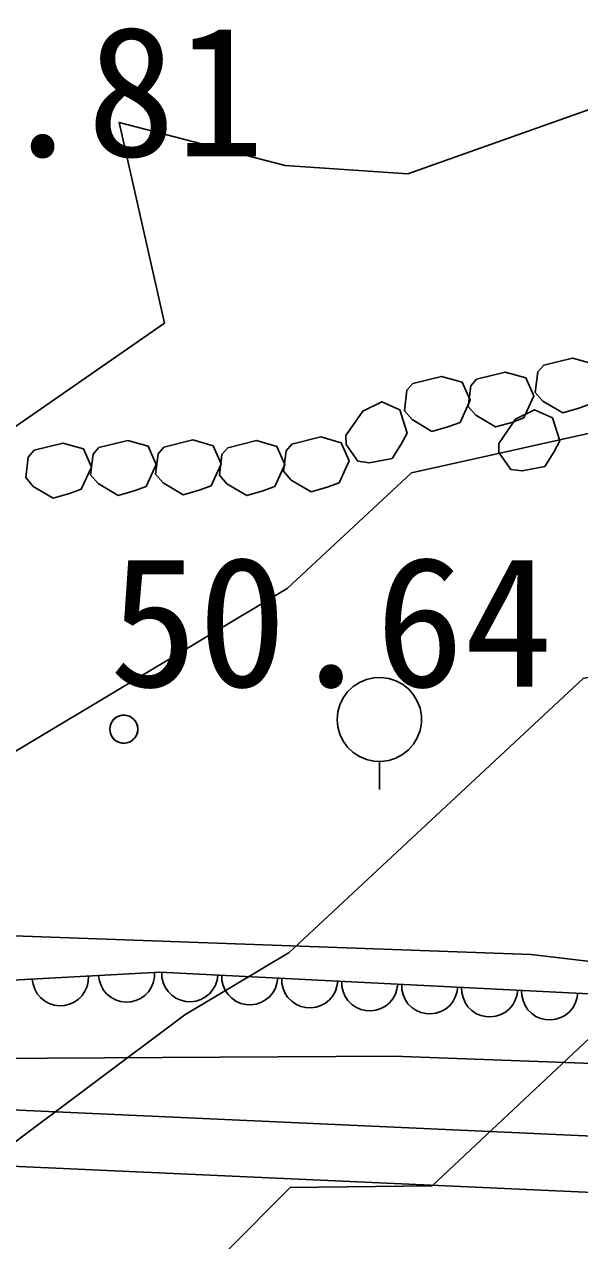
# Model space of a CAD drawing. Extents: x 42655 to 43811, y -141820 to -141156.
# Drawn here: x 43655.12 to 43660.06, y -141345.21 to -141334.37 of the extents above; entities that cross this region are included whole.
import ezdxf

# ---------------------------------------------------------------- set-up
doc = ezdxf.new("R2010")
doc.units = 0
for name, color, linetype in [('ZE_HICN', 7, 'Continuous'), ('ZE_LWCN', 7, 'Continuous'), ('地形', 7, 'Continuous'), ('現況道路ﾊｯﾁ', 7, 'Continuous')]:
    doc.layers.add(name, color=color, linetype=linetype)

msp = doc.modelspace()

# ---------------------------------------------------------------- linework, layer by layer
at = {"layer": 'ZE_HICN'}
msp.add_lwpolyline([(43647.285, -141339.623), (43649.103, -141339.271), (43652.374, -141339.803), (43656.367, -141337.033), (43655.963, -141335.246), (43657.442, -141335.63), (43658.533, -141335.702), (43662.524, -141334.288)], dxfattribs=at)
at = {"layer": 'ZE_LWCN'}
for points in [[(43647.694, -141343.237), (43651.754, -141342.452), (43652.387, -141342.555), (43653.642, -141341.684), (43657.46, -141339.396), (43658.564, -141338.366), (43662.539, -141337.481), (43666.035, -141336.987), (43667.38, -141336.686), (43667.624, -141336.715), (43667.877, -141336.672), (43672.706, -141335.464)], [(43670.156, -141340.015), (43667.636, -141339.291), (43665.818, -141339.189), (43662.55, -141339.651), (43660.092, -141340.198), (43657.476, -141342.639), (43656.548, -141343.195), (43652.405, -141346.296), (43650.235, -141346.757), (43647.315, -141345.805)], [(43672.041, -141343.121), (43667.648, -141341.858), (43663.811, -141341.644), (43662.56, -141341.821), (43661.619, -141342.03), (43660.391, -141343.177), (43658.75, -141344.716), (43657.486, -141344.731), (43652.867, -141349.375), (43653.488, -141350.658), (43656.108, -141355.523), (43657.543, -141356.746), (43661.312, -141357.098), (43662.633, -141357.221), (43664.475, -141357.711), (43667.733, -141359.712), (43669.028, -141360.057)]]:
    msp.add_lwpolyline(points, dxfattribs=at)
at = {"layer": '地形'}
for p, q in [((43658.279, -141340.938), (43658.279, -141341.188)), ((43668.202, -141344.641), (43620.553, -141342.474)), ((43667.999, -141345.132), (43620.553, -141342.974))]:
    msp.add_line(p, q, dxfattribs=at)
for points in [[(43660.252, -141337.557), (43660.181, -141337.395), (43659.998, -141337.345), (43659.742, -141337.407), (43659.69, -141337.467), (43659.667, -141337.65), (43659.735, -141337.728), (43659.912, -141337.833), (43660.055, -141337.792), (43660.162, -141337.753), (43660.252, -141337.557)], [(43659.086, -141337.72), (43659.015, -141337.559), (43658.832, -141337.508), (43658.577, -141337.571), (43658.524, -141337.631), (43658.502, -141337.814), (43658.57, -141337.892), (43658.746, -141337.997), (43658.89, -141337.956), (43658.997, -141337.917), (43659.086, -141337.72)], [(43659.654, -141337.681), (43659.583, -141337.52), (43659.4, -141337.469), (43659.144, -141337.532), (43659.092, -141337.592), (43659.07, -141337.775), (43659.138, -141337.853), (43659.314, -141337.958), (43659.458, -141337.917), (43659.564, -141337.878), (43659.654, -141337.681)], [(43658.462, -141337.805), (43658.301, -141337.733), (43658.131, -141337.817), (43657.982, -141338.034), (43657.983, -141338.113), (43658.089, -141338.264), (43658.191, -141338.277), (43658.393, -141338.238), (43658.472, -141338.112), (43658.526, -141338.012), (43658.462, -141337.805)], [(43659.821, -141337.877), (43659.661, -141337.804), (43659.49, -141337.888), (43659.342, -141338.105), (43659.343, -141338.185), (43659.448, -141338.336), (43659.551, -141338.349), (43659.752, -141338.31), (43659.832, -141338.183), (43659.885, -141338.083), (43659.821, -141337.877)], [(43611.781, -141345.207), (43621.483, -141345.458), (43626.083, -141345.458), (43631.017, -141345.625), (43633.945, -141345.29), (43638.545, -141344.705), (43647.107, -141343.483), (43653.133, -141342.421), (43659.63, -141342.657), (43666.601, -141343.483), (43672.39, -141343.247), (43676.17, -141342.42), (43680.305, -141341.004), (43685.503, -141338.052), (43685.824, -141337.954)], [(43655.716, -141338.316), (43655.645, -141338.154), (43655.462, -141338.103), (43655.206, -141338.166), (43655.154, -141338.226), (43655.132, -141338.409), (43655.199, -141338.487), (43655.376, -141338.592), (43655.52, -141338.551), (43655.626, -141338.512), (43655.716, -141338.316)], [(43656.293, -141338.291), (43656.222, -141338.13), (43656.039, -141338.079), (43655.783, -141338.142), (43655.731, -141338.201), (43655.709, -141338.384), (43655.776, -141338.463), (43655.953, -141338.568), (43656.097, -141338.527), (43656.203, -141338.488), (43656.293, -141338.291)], [(43656.872, -141338.286), (43656.801, -141338.125), (43656.618, -141338.074), (43656.362, -141338.137), (43656.31, -141338.196), (43656.288, -141338.379), (43656.356, -141338.457), (43656.532, -141338.563), (43656.676, -141338.521), (43656.782, -141338.483), (43656.872, -141338.286)], [(43657.439, -141338.293), (43657.368, -141338.131), (43657.185, -141338.08), (43656.93, -141338.143), (43656.877, -141338.203), (43656.855, -141338.386), (43656.923, -141338.464), (43657.099, -141338.569), (43657.243, -141338.528), (43657.349, -141338.489), (43657.439, -141338.293)], [(43658.011, -141338.26), (43657.94, -141338.098), (43657.757, -141338.047), (43657.501, -141338.11), (43657.449, -141338.17), (43657.427, -141338.353), (43657.495, -141338.431), (43657.671, -141338.536), (43657.815, -141338.495), (43657.921, -141338.456), (43658.011, -141338.26)], [(43664.514, -141343.665), (43661.548, -141343.679), (43658.406, -141343.562), (43653.262, -141343.593), (43652.5, -141342.05), (43652.689, -141338.405)], [(43653.374, -141342.976), (43656.324, -141342.815), (43662.732, -141343.138), (43663.56, -141342.88), (43663.208, -141342.277), (43664.09, -141341.485), (43663.607, -141340.144)], [(43657.904, -141340.563), (43657.91, -141340.63), (43657.928, -141340.695), (43657.958, -141340.756), (43657.997, -141340.81), (43658.046, -141340.857), (43658.102, -141340.894), (43658.164, -141340.92), (43658.229, -141340.935), (43658.296, -141340.938), (43658.363, -141340.929), (43658.427, -141340.908), (43658.486, -141340.876), (43658.539, -141340.834), (43658.583, -141340.784), (43658.617, -141340.726), (43658.641, -141340.663), (43658.653, -141340.597), (43658.653, -141340.53), (43658.641, -141340.464), (43658.617, -141340.401), (43658.583, -141340.343), (43658.539, -141340.292), (43658.486, -141340.25), (43658.427, -141340.218), (43658.363, -141340.198), (43658.296, -141340.189), (43658.229, -141340.192), (43658.164, -141340.207), (43658.102, -141340.233), (43658.046, -141340.27), (43657.997, -141340.317), (43657.958, -141340.371), (43657.928, -141340.432), (43657.91, -141340.496), (43657.904, -141340.563)], [(43656.13, -141340.65), (43656.127, -141340.627), (43656.121, -141340.605), (43656.111, -141340.584), (43656.097, -141340.566), (43656.08, -141340.55), (43656.06, -141340.538), (43656.039, -141340.53), (43656.016, -141340.525), (43655.993, -141340.525), (43655.97, -141340.53), (43655.949, -141340.538), (43655.929, -141340.55), (43655.912, -141340.566), (43655.898, -141340.584), (43655.888, -141340.605), (43655.882, -141340.627), (43655.88, -141340.65)], [(43656.13, -141340.65), (43656.127, -141340.627), (43656.121, -141340.605), (43656.111, -141340.584), (43656.097, -141340.566), (43656.08, -141340.55), (43656.06, -141340.538), (43656.039, -141340.53), (43656.016, -141340.525), (43655.993, -141340.525), (43655.97, -141340.53), (43655.949, -141340.538), (43655.929, -141340.55), (43655.912, -141340.566), (43655.898, -141340.584), (43655.888, -141340.605), (43655.882, -141340.627), (43655.88, -141340.65)], [(43655.88, -141340.65), (43655.882, -141340.672), (43655.888, -141340.694), (43655.897, -141340.714), (43655.91, -141340.732), (43655.927, -141340.748), (43655.945, -141340.76), (43655.966, -141340.769), (43655.988, -141340.774), (43656.01, -141340.775), (43656.032, -141340.772), (43656.054, -141340.765), (43656.073, -141340.754), (43656.091, -141340.74), (43656.106, -141340.723), (43656.117, -141340.704), (43656.125, -141340.683), (43656.129, -141340.661), (43656.129, -141340.639), (43656.125, -141340.617), (43656.117, -141340.596), (43656.106, -141340.576), (43656.091, -141340.56), (43656.073, -141340.546), (43656.054, -141340.535), (43656.032, -141340.528), (43656.01, -141340.525), (43655.988, -141340.526), (43655.966, -141340.531), (43655.945, -141340.54), (43655.927, -141340.552), (43655.91, -141340.568), (43655.897, -141340.586), (43655.888, -141340.606), (43655.882, -141340.628), (43655.88, -141340.65)], [(43655.88, -141340.65), (43655.882, -141340.673), (43655.888, -141340.695), (43655.898, -141340.716), (43655.912, -141340.734), (43655.929, -141340.75), (43655.949, -141340.762), (43655.97, -141340.77), (43655.993, -141340.774), (43656.016, -141340.774), (43656.039, -141340.77), (43656.06, -141340.762), (43656.08, -141340.75), (43656.097, -141340.734), (43656.111, -141340.716), (43656.121, -141340.695), (43656.127, -141340.673), (43656.13, -141340.65)], [(43655.88, -141340.65), (43655.882, -141340.673), (43655.888, -141340.695), (43655.898, -141340.716), (43655.912, -141340.734), (43655.929, -141340.75), (43655.949, -141340.762), (43655.97, -141340.77), (43655.993, -141340.774), (43656.016, -141340.774), (43656.039, -141340.77), (43656.06, -141340.762), (43656.08, -141340.75), (43656.097, -141340.734), (43656.111, -141340.716), (43656.121, -141340.695), (43656.127, -141340.673), (43656.13, -141340.65)], [(43655.19, -141342.877), (43655.197, -141342.922), (43655.212, -141342.966), (43655.234, -141343.006), (43655.264, -141343.041), (43655.3, -141343.071), (43655.34, -141343.093), (43655.384, -141343.107), (43655.43, -141343.113), (43655.476, -141343.11), (43655.521, -141343.099), (43655.563, -141343.08), (43655.601, -141343.054), (43655.633, -141343.021), (43655.659, -141342.983), (43655.677, -141342.941), (43655.687, -141342.896), (43655.689, -141342.849)], [(43655.78, -141342.844), (43655.787, -141342.89), (43655.802, -141342.934), (43655.824, -141342.974), (43655.854, -141343.009), (43655.89, -141343.038), (43655.93, -141343.06), (43655.974, -141343.075), (43656.02, -141343.081), (43656.066, -141343.078), (43656.111, -141343.067), (43656.153, -141343.048), (43656.191, -141343.022), (43656.223, -141342.989), (43656.249, -141342.951), (43656.267, -141342.908), (43656.277, -141342.863), (43656.279, -141342.817)], [(43656.342, -141342.816), (43656.344, -141342.862), (43656.354, -141342.907), (43656.373, -141342.949), (43656.398, -141342.987), (43656.431, -141343.02), (43656.469, -141343.046), (43656.511, -141343.065), (43656.556, -141343.076), (43656.602, -141343.078), (43656.648, -141343.072), (43656.691, -141343.057), (43656.732, -141343.035), (43656.767, -141343.006), (43656.797, -141342.97), (43656.82, -141342.93), (43656.835, -141342.886), (43656.841, -141342.841)], [(43656.876, -141342.842), (43656.878, -141342.889), (43656.888, -141342.934), (43656.906, -141342.976), (43656.932, -141343.014), (43656.965, -141343.047), (43657.003, -141343.073), (43657.045, -141343.092), (43657.09, -141343.103), (43657.136, -141343.105), (43657.182, -141343.099), (43657.225, -141343.084), (43657.266, -141343.062), (43657.301, -141343.033), (43657.331, -141342.997), (43657.354, -141342.957), (43657.368, -141342.913), (43657.375, -141342.868)], [(43657.41, -141342.869), (43657.412, -141342.916), (43657.422, -141342.96), (43657.44, -141343.003), (43657.466, -141343.041), (43657.499, -141343.074), (43657.537, -141343.1), (43657.579, -141343.119), (43657.624, -141343.129), (43657.67, -141343.132), (43657.716, -141343.126), (43657.759, -141343.111), (43657.8, -141343.089), (43657.835, -141343.06), (43657.865, -141343.024), (43657.888, -141342.984), (43657.902, -141342.94), (43657.909, -141342.895)], [(43657.944, -141342.896), (43657.946, -141342.942), (43657.956, -141342.987), (43657.974, -141343.03), (43658, -141343.068), (43658.033, -141343.101), (43658.071, -141343.127), (43658.113, -141343.146), (43658.158, -141343.156), (43658.204, -141343.159), (43658.249, -141343.153), (43658.293, -141343.138), (43658.334, -141343.116), (43658.369, -141343.086), (43658.399, -141343.051), (43658.422, -141343.011), (43658.436, -141342.967), (43658.443, -141342.922)], [(43658.478, -141342.923), (43658.479, -141342.969), (43658.49, -141343.014), (43658.508, -141343.057), (43658.534, -141343.095), (43658.567, -141343.128), (43658.605, -141343.154), (43658.647, -141343.173), (43658.692, -141343.183), (43658.738, -141343.186), (43658.783, -141343.18), (43658.827, -141343.165), (43658.868, -141343.143), (43658.903, -141343.113), (43658.933, -141343.078), (43658.955, -141343.038), (43658.97, -141342.994), (43658.977, -141342.949)], [(43659.011, -141342.95), (43659.013, -141342.996), (43659.024, -141343.041), (43659.042, -141343.084), (43659.068, -141343.122), (43659.101, -141343.155), (43659.139, -141343.181), (43659.181, -141343.2), (43659.226, -141343.21), (43659.272, -141343.213), (43659.317, -141343.206), (43659.361, -141343.192), (43659.402, -141343.17), (43659.437, -141343.14), (43659.467, -141343.105), (43659.489, -141343.065), (43659.504, -141343.021), (43659.511, -141342.975)], [(43659.545, -141342.977), (43659.547, -141343.023), (43659.558, -141343.068), (43659.576, -141343.111), (43659.602, -141343.149), (43659.635, -141343.181), (43659.672, -141343.208), (43659.715, -141343.227), (43659.759, -141343.237), (43659.806, -141343.24), (43659.851, -141343.233), (43659.895, -141343.219), (43659.935, -141343.197), (43659.971, -141343.167), (43660.001, -141343.132), (43660.023, -141343.092), (43660.038, -141343.048), (43660.045, -141343.002)]]:
    msp.add_lwpolyline(points, dxfattribs=at)
at = {"layer": '現況道路ﾊｯﾁ'}
msp.add_lwpolyline([(43613.847, -141348.387), (43631.813, -141349.201), (43653.781, -141346.583), (43661.115, -141345.834), (43670.949, -141346.829), (43671.768, -141347.675), (43672.39, -141343.247), (43666.601, -141343.483), (43659.63, -141342.657), (43653.133, -141342.421), (43647.107, -141343.483), (43638.545, -141344.705), (43633.945, -141345.29), (43631.017, -141345.625), (43626.083, -141345.458), (43621.483, -141345.458), (43611.781, -141345.207)], dxfattribs=at)

# ---------------------------------------------------------------- texts
at = {"layer": '地形'}
for s, p in [('50.81', (43653.308, -141335.548)), ('50.64', (43655.875, -141340.272))]:
    msp.add_text(s, height=1.1606, dxfattribs=at).set_placement(p)

doc.saveas('drawing.dxf')
